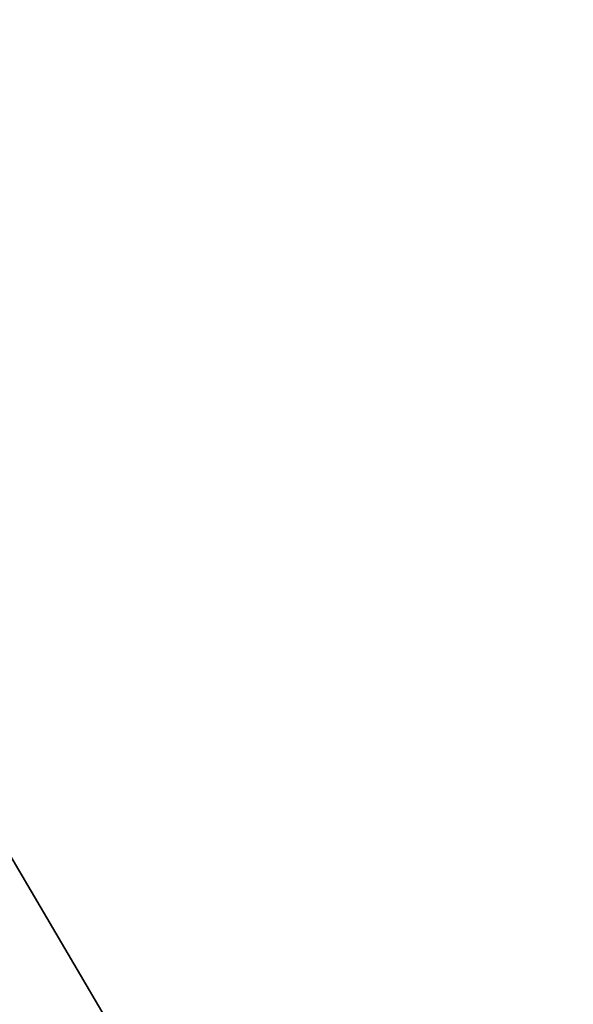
# Model space of a CAD drawing. Header units: millimetres. Extents: x -41 to 11, y -3 to 963.
# Tile 768 of 1056: x -31.76 to -28.1, y 646.13 to 652.63. Entities that reach past the tile are written whole.
import ezdxf

# ---------------------------------------------------------------- set-up
doc = ezdxf.new("R2010")
doc.units = ezdxf.units.MM
doc.header["$LTSCALE"] = 65.185185
for name, color, linetype in [('3242', 7, 'CONTINUOUS'), ('3244', 7, 'CONTINUOUS'), ('3305', 7, 'CONTINUOUS'), ('3306', 7, 'CONTINUOUS')]:
    doc.layers.add(name, color=color, linetype=linetype)

msp = doc.modelspace()

# ---------------------------------------------------------------- linework, layer by layer
at = {"layer": '3242', "linetype": 'Continuous'}
for points in [[(9.125, 662.5, -93.5), (9.125, 577.5, -93.5), (-40.875, 662.5, -93.5), (9.125, 662.5, -93.5)], [(9.125, 577.5, -93.5), (-40.875, 577.5, -93.5), (-40.875, 662.5, -93.5), (9.125, 577.5, -93.5)]]:
    msp.add_3dface(points, dxfattribs=at)
at = {"layer": '3244', "linetype": 'Continuous'}
for points in [[(-40.875, 577.5, -8.5), (9.125, 662.5, -8.5), (-40.875, 662.5, -8.5), (-40.875, 577.5, -8.5)], [(9.125, 577.5, -8.5), (9.125, 662.5, -8.5), (-40.875, 577.5, -8.5), (9.125, 577.5, -8.5)]]:
    msp.add_3dface(points, dxfattribs=at)
at = {"layer": '3305', "linetype": 'Continuous'}
for points in [[(-40.875, 659.8, -90.8), (-40.875, 580.2, -90.8), (-15.675, 659.8, -90.8), (-40.875, 659.8, -90.8)], [(-40.875, 580.2, -90.8), (-15.675, 580.2, -90.8), (-15.675, 659.8, -90.8), (-40.875, 580.2, -90.8)]]:
    msp.add_3dface(points, dxfattribs=at)
at = {"layer": '3306', "linetype": 'Continuous'}
for points in [[(-15.675, 580.2, -11.2), (-40.875, 659.8, -11.2), (-15.675, 659.8, -11.2), (-15.675, 580.2, -11.2)], [(-40.875, 580.2, -11.2), (-40.875, 659.8, -11.2), (-15.675, 580.2, -11.2), (-40.875, 580.2, -11.2)]]:
    msp.add_3dface(points, dxfattribs=at)

doc.saveas('drawing.dxf')
